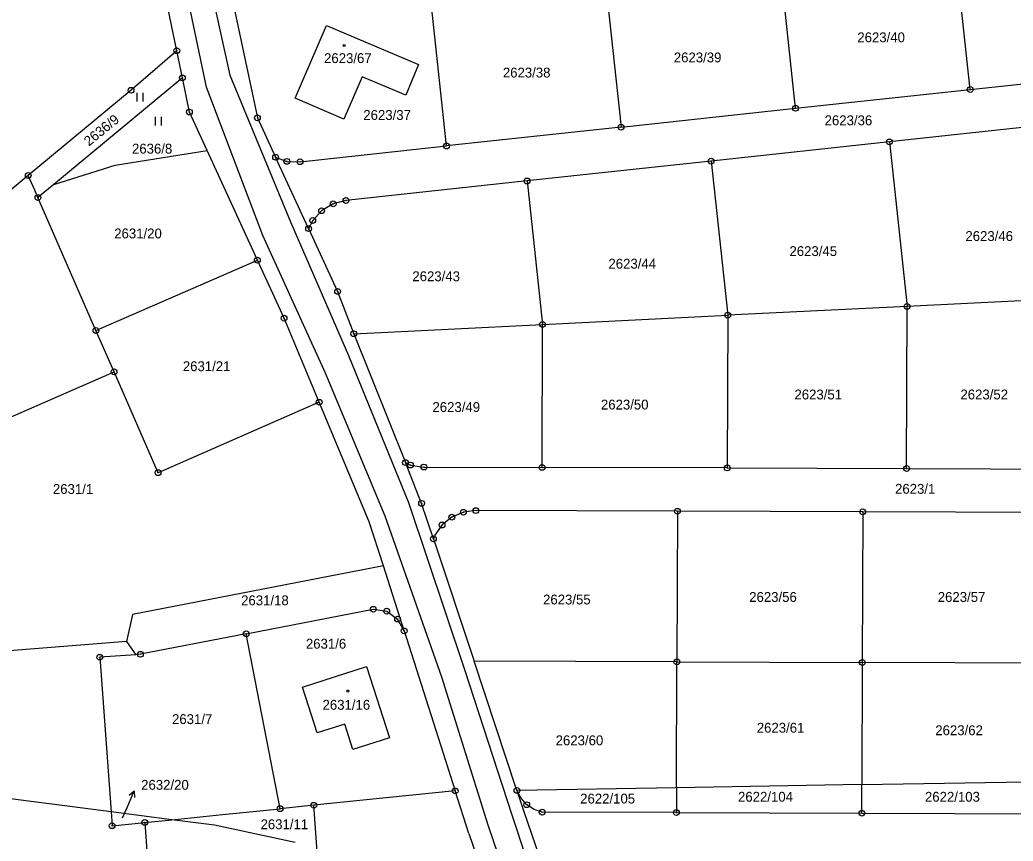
# Model space of a CAD drawing. Extents: x -736345 to -729997, y -1130177 to -1122501.
# Drawn here: x -734224.2 to -734052.8, y -1125737 to -1125595.2 of the extents above; entities that cross this region are included whole.
import ezdxf

# ---------------------------------------------------------------- set-up
doc = ezdxf.new("R2010")
doc.units = 0
for name, color, linetype in [('Vrstva 1', 7, 'Continuous'), ('Vrstva 16', 7, 'Continuous'), ('Vrstva 18', 7, 'Continuous'), ('Vrstva 19', 7, 'Continuous'), ('Vrstva 25', 7, 'Continuous'), ('Vrstva 4', 7, 'Continuous')]:
    doc.layers.add(name, color=color, linetype=linetype)

msp = doc.modelspace()

# ---------------------------------------------------------------- linework, layer by layer
at = {"layer": 'Vrstva 1'}
for points in [[(-734060.18, -1125607.27), (-734063.05, -1125580.59)], [(-734090.31, -1125610.51), (-734093.23, -1125583.38)], [(-734197.1, -1125600.57), (-734200.14, -1125585.85)], [(-734123.35, -1125586.72), (-734120.43, -1125613.76)], [(-734150.56, -1125617.01), (-734153.46, -1125590.06)], [(-734187.08, -1125593.79), (-734183.19, -1125612.15)], [(-734176.65, -1125608.74), (-734171.26, -1125596.2)], [(-734171.26, -1125596.2), (-734155.36, -1125602.93)], [(-734197.1, -1125600.57), (-734204.99, -1125607.4)], [(-734196.13, -1125605.26), (-734197.1, -1125600.57)], [(-734155.36, -1125602.93), (-734157.59, -1125608.24)], [(-734060.18, -1125607.27), (-734030.05, -1125604.02)], [(-734196.13, -1125605.26), (-734218.3, -1125623.63)], [(-734194.92, -1125611.15), (-734196.13, -1125605.26)], [(-734165.09, -1125605.05), (-734168.28, -1125612.36)], [(-734157.59, -1125608.24), (-734165.09, -1125605.05)], [(-734204.99, -1125607.4), (-734222.73, -1125622.1)], [(-734090.31, -1125610.51), (-734060.18, -1125607.27)], [(-734168.28, -1125612.36), (-734176.65, -1125608.74)], [(-734191.88, -1125617.79), (-734194.92, -1125611.15)], [(-734120.43, -1125613.76), (-734090.31, -1125610.51)], [(-734183.19, -1125612.15), (-734180.04, -1125618.96)], [(-734045.35, -1125613.21), (-734074.13, -1125616.31)], [(-734120.43, -1125613.76), (-734150.56, -1125617.01)], [(-734074.13, -1125616.31), (-734104.9, -1125619.63)], [(-734074.13, -1125616.31), (-734071.07, -1125644.69)], [(-734207.73, -1125620.32), (-734195.48, -1125618.36)], [(-734195.48, -1125618.36), (-734191.88, -1125617.79)], [(-734183.2, -1125636.7), (-734191.88, -1125617.79)], [(-734175.83, -1125619.73), (-734150.56, -1125617.01)], [(-734174.35, -1125631.27), (-734180.04, -1125618.96)], [(-734180.04, -1125618.96), (-734178.11, -1125619.66)], [(-734178.11, -1125619.66), (-734175.83, -1125619.73)], [(-734104.9, -1125619.63), (-734136.66, -1125623.05)], [(-734104.9, -1125619.63), (-734102.03, -1125646.22)], [(-734218.3, -1125623.63), (-734207.73, -1125620.32)], [(-734222.73, -1125622.1), (-734243.39, -1125639.22)], [(-734221.61, -1125624.66), (-734222.73, -1125622.1)], [(-734218.3, -1125623.63), (-734221.06, -1125625.91)], [(-734136.66, -1125623.05), (-734167.9, -1125626.42)], [(-734136.66, -1125623.05), (-734133.99, -1125647.8)], [(-734221.06, -1125625.91), (-734221.61, -1125624.66)], [(-734211.05, -1125648.84), (-734221.06, -1125625.91)], [(-734170.12, -1125627), (-734172.1, -1125628.18)], [(-734167.9, -1125626.42), (-734170.12, -1125627)], [(-734172.1, -1125628.18), (-734173.65, -1125629.87)], [(-734173.65, -1125629.87), (-734174.35, -1125631.27)], [(-734174.35, -1125631.27), (-734169.34, -1125642.1)], [(-734211.05, -1125648.84), (-734183.2, -1125636.7)], [(-734178.59, -1125646.73), (-734183.2, -1125636.7)], [(-734169.34, -1125642.1), (-734166.56, -1125649.4)], [(-734042.11, -1125643.26), (-734071.07, -1125644.69)], [(-734071.07, -1125644.69), (-734102.03, -1125646.22)], [(-734071.15, -1125672.66), (-734071.07, -1125644.69)], [(-734172.52, -1125661.23), (-734178.59, -1125646.73)], [(-734133.99, -1125647.8), (-734102.03, -1125646.22)], [(-734102.03, -1125646.22), (-734102.11, -1125672.57)], [(-734207.93, -1125655.99), (-734211.05, -1125648.84)], [(-734166.56, -1125649.4), (-734133.99, -1125647.8)], [(-734166.56, -1125649.4), (-734157.63, -1125671.65)], [(-734134.07, -1125672.47), (-734133.99, -1125647.8)], [(-734253.74, -1125676.01), (-734207.93, -1125655.99)], [(-734200.34, -1125673.38), (-734207.93, -1125655.99)], [(-734172.52, -1125661.23), (-734200.34, -1125673.38)], [(-734163.88, -1125681.87), (-734172.52, -1125661.23)], [(-734154.85, -1125678.68), (-734157.63, -1125671.65)], [(-734157.63, -1125671.65), (-734156.79, -1125672.06)], [(-734156.79, -1125672.06), (-734154.46, -1125672.41)], [(-734154.46, -1125672.41), (-734134.07, -1125672.47)], [(-734102.11, -1125672.57), (-734134.07, -1125672.47)], [(-734102.11, -1125672.57), (-734071.15, -1125672.66)], [(-734071.15, -1125672.66), (-734042.19, -1125672.75)], [(-734152.82, -1125684.79), (-734154.85, -1125678.68)], [(-734147.65, -1125680.21), (-734149.64, -1125681.06)], [(-734145.49, -1125679.93), (-734147.65, -1125680.21)], [(-734110.72, -1125680.04), (-734145.49, -1125679.93)], [(-734110.72, -1125680.04), (-734110.8, -1125706.04)], [(-734078.72, -1125680.14), (-734110.72, -1125680.04)], [(-734078.72, -1125680.14), (-734078.8, -1125706.14)], [(-734046.72, -1125680.24), (-734078.72, -1125680.14)], [(-734161.45, -1125689.48), (-734163.88, -1125681.87)], [(-734149.64, -1125681.06), (-734151.33, -1125682.41)], [(-734151.33, -1125682.41), (-734152.59, -1125684.17)], [(-734152.59, -1125684.17), (-734152.82, -1125684.79)], [(-734152.82, -1125684.79), (-734145.8, -1125705.93)], [(-734161.45, -1125689.48), (-734204.72, -1125697.85)], [(-734157.87, -1125700.69), (-734161.45, -1125689.48)], [(-734185.12, -1125701.19), (-734163.2, -1125696.95)], [(-734163.2, -1125696.95), (-734160.87, -1125697.29)], [(-734160.87, -1125697.29), (-734158.99, -1125698.64)], [(-734204.72, -1125697.85), (-734205.76, -1125702.52)], [(-734157.87, -1125700.69), (-734158.99, -1125698.64)], [(-734157.87, -1125700.69), (-734149.06, -1125728.29)], [(-734205.76, -1125702.52), (-734254.88, -1125706.42)], [(-734205.76, -1125702.52), (-734204.19, -1125704.79)], [(-734185.12, -1125701.19), (-734203.39, -1125704.72)], [(-734179.28, -1125731.36), (-734185.12, -1125701.19)], [(-734204.19, -1125704.79), (-734210.4, -1125705.23)], [(-734210.4, -1125705.23), (-734208.45, -1125731.91)], [(-734203.39, -1125704.72), (-734204.19, -1125704.79)], [(-734138.4, -1125728.21), (-734145.8, -1125705.93)], [(-734110.8, -1125706.04), (-734145.8, -1125705.93)], [(-734175.43, -1125710.4), (-734164.35, -1125706.85), (-734160.4, -1125719.13), (-734166.73, -1125721.15), (-734168.12, -1125716.78), (-734172.89, -1125718.26), (-734175.43, -1125710.4)], [(-734110.87, -1125727.75), (-734110.8, -1125706.04)], [(-734110.8, -1125706.04), (-734078.8, -1125706.14)], [(-734078.8, -1125706.14), (-734078.86, -1125727.21)], [(-734046.8, -1125706.24), (-734078.8, -1125706.14)], [(-734208.45, -1125731.91), (-734305.6, -1125719.38)], [(-734149.06, -1125728.29), (-734173.46, -1125730.77)], [(-734146.71, -1125735.65), (-734149.06, -1125728.29)], [(-734110.87, -1125727.75), (-734138.4, -1125728.21)], [(-734137.68, -1125729.52), (-734138.4, -1125728.21)], [(-734138.4, -1125728.21), (-734137.2, -1125731.84)], [(-734110.87, -1125727.75), (-734110.88, -1125732.04)], [(-734078.86, -1125727.21), (-734110.87, -1125727.75)], [(-734078.88, -1125732.14), (-734078.86, -1125727.21)], [(-734078.86, -1125727.21), (-734046.86, -1125726.68)], [(-734136.72, -1125730.67), (-734137.68, -1125729.52)], [(-734189.2, -1125732.37), (-734179.28, -1125731.36)], [(-734173.46, -1125730.77), (-734179.28, -1125731.36)], [(-734172.04, -1125750.81), (-734173.46, -1125730.77)], [(-734135.44, -1125731.5), (-734136.72, -1125730.67)], [(-734134.04, -1125731.97), (-734135.44, -1125731.5)], [(-734208.45, -1125731.91), (-734208.27, -1125734.31)], [(-734197.98, -1125733.27), (-734208.45, -1125731.91)], [(-734202.64, -1125733.74), (-734197.98, -1125733.27)], [(-734197.98, -1125733.27), (-734189.2, -1125732.37)], [(-734190.61, -1125734.22), (-734197.98, -1125733.27)], [(-734137.2, -1125731.84), (-734131.94, -1125747.29)], [(-734110.88, -1125732.04), (-734134.04, -1125731.97)], [(-734110.88, -1125732.04), (-734078.88, -1125732.14)], [(-734078.88, -1125732.14), (-734046.88, -1125732.24)], [(-734208.27, -1125734.31), (-734202.64, -1125733.74)], [(-734202.64, -1125733.74), (-734200.43, -1125764.77)], [(-734188.17, -1125734.74), (-734190.61, -1125734.22)], [(-734176.65, -1125737.2), (-734188.17, -1125734.74)], [(-734146.71, -1125735.65), (-734140, -1125755.27)]]:
    msp.add_lwpolyline(points, dxfattribs=at)
at = {"layer": 'Vrstva 16'}
msp.add_lwpolyline([(-734206.45, -1125732.96), (-734205.63, -1125731.06)], dxfattribs=at)
at = {"layer": 'Vrstva 25'}
for points in [[(-734203.957, -1125609.325), (-734203.957, -1125607.825)], [(-734202.923, -1125609.325), (-734202.923, -1125607.825)], [(-734200.797, -1125613.465), (-734200.797, -1125611.965)], [(-734199.763, -1125613.465), (-734199.763, -1125611.965)], [(-734205.63, -1125731.06), (-734204.444, -1125728.305)], [(-734205.299, -1125729.026), (-734204.444, -1125728.305), (-734204.38, -1125729.421)]]:
    msp.add_lwpolyline(points, dxfattribs=at)
for centre, radius in [((-734168.21, -1125599.65), 0.175), ((-734197.1, -1125600.57), 0.5), ((-734197.1, -1125600.57), 0.032), ((-734196.13, -1125605.26), 0.5), ((-734196.13, -1125605.26), 0.032), ((-734204.99, -1125607.4), 0.5), ((-734204.99, -1125607.4), 0.032), ((-734060.18, -1125607.27), 0.5), ((-734060.18, -1125607.27), 0.032), ((-734090.31, -1125610.51), 0.5), ((-734194.92, -1125611.15), 0.5), ((-734194.92, -1125611.15), 0.032), ((-734183.19, -1125612.15), 0.5), ((-734090.31, -1125610.51), 0.032), ((-734183.19, -1125612.15), 0.032), ((-734120.43, -1125613.76), 0.5), ((-734120.43, -1125613.76), 0.032), ((-734150.56, -1125617.01), 0.5), ((-734074.13, -1125616.31), 0.5), ((-734074.13, -1125616.31), 0.032), ((-734180.04, -1125618.96), 0.5), ((-734150.56, -1125617.01), 0.032), ((-734180.04, -1125618.96), 0.032), ((-734178.11, -1125619.66), 0.5), ((-734178.11, -1125619.66), 0.032), ((-734175.83, -1125619.73), 0.5), ((-734175.83, -1125619.73), 0.032), ((-734104.9, -1125619.63), 0.5), ((-734104.9, -1125619.63), 0.032), ((-734222.73, -1125622.1), 0.5), ((-734222.73, -1125622.1), 0.032), ((-734136.66, -1125623.05), 0.5), ((-734136.66, -1125623.05), 0.032), ((-734221.06, -1125625.91), 0.5), ((-734221.06, -1125625.91), 0.032), ((-734170.12, -1125627), 0.5), ((-734170.12, -1125627), 0.032), ((-734167.9, -1125626.42), 0.5), ((-734167.9, -1125626.42), 0.032), ((-734172.1, -1125628.18), 0.5), ((-734172.1, -1125628.18), 0.032), ((-734173.65, -1125629.87), 0.5), ((-734173.65, -1125629.87), 0.032), ((-734174.35, -1125631.27), 0.5), ((-734174.35, -1125631.27), 0.032), ((-734183.2, -1125636.7), 0.5), ((-734183.2, -1125636.7), 0.032), ((-734169.34, -1125642.1), 0.5), ((-734169.34, -1125642.1), 0.032), ((-734071.07, -1125644.69), 0.5), ((-734102.03, -1125646.22), 0.5), ((-734071.07, -1125644.69), 0.032), ((-734178.59, -1125646.73), 0.5), ((-734178.59, -1125646.73), 0.032), ((-734133.99, -1125647.8), 0.5), ((-734102.03, -1125646.22), 0.032), ((-734211.05, -1125648.84), 0.5), ((-734211.05, -1125648.84), 0.032), ((-734166.56, -1125649.4), 0.5), ((-734166.56, -1125649.4), 0.032), ((-734133.99, -1125647.8), 0.032), ((-734207.93, -1125655.99), 0.5), ((-734207.93, -1125655.99), 0.032), ((-734172.52, -1125661.23), 0.5), ((-734172.52, -1125661.23), 0.032), ((-734157.63, -1125671.65), 0.5), ((-734157.63, -1125671.65), 0.032), ((-734156.79, -1125672.06), 0.5), ((-734200.34, -1125673.38), 0.5), ((-734200.34, -1125673.38), 0.032), ((-734156.79, -1125672.06), 0.032), ((-734154.46, -1125672.41), 0.5), ((-734154.46, -1125672.41), 0.032), ((-734134.07, -1125672.47), 0.5), ((-734134.07, -1125672.47), 0.032), ((-734102.11, -1125672.57), 0.5), ((-734102.11, -1125672.57), 0.032), ((-734071.15, -1125672.66), 0.5), ((-734071.15, -1125672.66), 0.032), ((-734154.85, -1125678.68), 0.5), ((-734154.85, -1125678.68), 0.032), ((-734147.65, -1125680.21), 0.5), ((-734147.65, -1125680.21), 0.032), ((-734145.49, -1125679.93), 0.5), ((-734145.49, -1125679.93), 0.032), ((-734110.72, -1125680.04), 0.5), ((-734110.72, -1125680.04), 0.032), ((-734078.72, -1125680.14), 0.5), ((-734078.72, -1125680.14), 0.032), ((-734151.33, -1125682.41), 0.5), ((-734149.64, -1125681.06), 0.5), ((-734149.64, -1125681.06), 0.032), ((-734151.33, -1125682.41), 0.032), ((-734152.82, -1125684.79), 0.5), ((-734152.82, -1125684.79), 0.032), ((-734163.2, -1125696.95), 0.5), ((-734163.2, -1125696.95), 0.032), ((-734160.87, -1125697.29), 0.5), ((-734160.87, -1125697.29), 0.032), ((-734158.99, -1125698.64), 0.5), ((-734158.99, -1125698.64), 0.032), ((-734185.12, -1125701.19), 0.5), ((-734157.87, -1125700.69), 0.5), ((-734157.87, -1125700.69), 0.032), ((-734185.12, -1125701.19), 0.032), ((-734203.39, -1125704.72), 0.5), ((-734210.4, -1125705.23), 0.5), ((-734210.4, -1125705.23), 0.032), ((-734203.39, -1125704.72), 0.032), ((-734110.8, -1125706.04), 0.5), ((-734110.8, -1125706.04), 0.032), ((-734078.8, -1125706.14), 0.5), ((-734078.8, -1125706.14), 0.032), ((-734167.59, -1125711.06), 0.175), ((-734149.06, -1125728.29), 0.5), ((-734149.06, -1125728.29), 0.032), ((-734138.4, -1125728.21), 0.5), ((-734138.4, -1125728.21), 0.032), ((-734179.28, -1125731.36), 0.5), ((-734179.28, -1125731.36), 0.032), ((-734173.46, -1125730.77), 0.5), ((-734173.46, -1125730.77), 0.032), ((-734136.72, -1125730.67), 0.5), ((-734136.72, -1125730.67), 0.032), ((-734134.04, -1125731.97), 0.5), ((-734110.88, -1125732.04), 0.5), ((-734078.88, -1125732.14), 0.5), ((-734202.64, -1125733.74), 0.5), ((-734134.04, -1125731.97), 0.032), ((-734110.88, -1125732.04), 0.032), ((-734078.88, -1125732.14), 0.032), ((-734208.27, -1125734.31), 0.5), ((-734208.27, -1125734.31), 0.032), ((-734202.64, -1125733.74), 0.032)]:
    msp.add_circle(centre, radius, dxfattribs=at)
at = {"layer": 'Vrstva 4'}
for points in [[(-734192, -1125606.87), (-734198.22, -1125576.9)], [(-734194.3, -1125576.02), (-734187.94, -1125604.79)], [(-734187.94, -1125604.79), (-734177.47, -1125630.07)], [(-734182.28, -1125632.47), (-734192, -1125606.87)], [(-734177.47, -1125630.07), (-734167.45, -1125653.18)], [(-734171.44, -1125656.21), (-734182.28, -1125632.47)], [(-734167.45, -1125653.18), (-734157.11, -1125678.54)], [(-734161.15, -1125680.89), (-734171.44, -1125656.21)], [(-734157.11, -1125678.54), (-734147.44, -1125707.36)], [(-734151.37, -1125708.64), (-734161.15, -1125680.89)], [(-734147.44, -1125707.36), (-734139.29, -1125732.43)], [(-734143.35, -1125734.21), (-734151.37, -1125708.64)], [(-734139.29, -1125732.43), (-734122.28, -1125783.91)], [(-734125.81, -1125785.7), (-734143.35, -1125734.21)]]:
    msp.add_lwpolyline(points, dxfattribs=at)

# ---------------------------------------------------------------- texts
at = {"layer": 'Vrstva 16'}
msp.add_text('2632/20', height=1.7, dxfattribs=at).set_placement((-734203.25, -1125728.1))
at = {"layer": 'Vrstva 18'}
for s, height, p in [('2623/40', 1.7, (-734079.66, -1125599.11)), ('2623/39', 1.7, (-734111.33, -1125602.58)), ('2623/38', 1.7, (-734140.83, -1125605.19)), ('2623/37', 1.7, (-734164.91, -1125612.51)), ('2623/36', 1.7, (-734085.3, -1125613.43)), ('2636/8', 1.7, (-734204.83, -1125618.32)), ('2631/20', 1.7, (-734207.898, -1125632.95)), ('2623/46', 1.7, (-734061.01, -1125633.4)), ('2623/45', 1.7, (-734091.37, -1125636)), ('2623/44', 1.7, (-734122.61, -1125638.17)), ('2623/43', 1.7, (-734156.45, -1125640.34)), ('2631/21', 1.7, (-734196.058, -1125655.86)), ('2623/51', 1.7, (-734090.51, -1125660.74)), ('2623/52', 1.7, (-734061.87, -1125660.74)), ('2623/49', 1.7, (-734152.98, -1125662.91)), ('2623/50', 1.7, (-734123.91, -1125662.48)), ('2631/1', 1.7, (-734218.48, -1125677.05)), ('2623/1', 1.7, (-734073.15, -1125677.02)), ('2623/56', 1.7, (-734098.32, -1125695.68)), ('2623/57', 1.7, (-734065.78, -1125695.68)), ('2631/18', 1.7, (-734186, -1125696.26)), ('2623/55', 1.7, (-734133.89, -1125696.12)), ('2631/6', 1.7, (-734174.82, -1125703.75)), ('2631/7', 1.7, (-734197.92, -1125716.76)), ('2623/61', 1.7, (-734097.01, -1125718.25)), ('2623/62', 1.7, (-734066.21, -1125718.68)), ('2623/60', 1.7, (-734131.72, -1125720.42)), ('2622/105', 1.7, (-734127.49, -1125730.47)), ('2622/104', 1.7, (-734100.25, -1125730.16)), ('2622/103', 1.7, (-734067.99, -1125730.16)), ('2632/20', 0.1, (-734206.25, -1125732.76)), ('2631/11', 1.7, (-734182.648, -1125734.9))]:
    msp.add_text(s, height=height, dxfattribs=at).set_placement(p)
msp.add_text('2636/9', height=1.7, rotation=39.00031, dxfattribs=at).set_placement((-734212.271, -1125617.119))
at = {"layer": 'Vrstva 19'}
for s, p in [('2623/67', (-734171.688, -1125602.7)), ('2631/16', (-734171.948, -1125714.29))]:
    msp.add_text(s, height=1.7, dxfattribs=at).set_placement(p)

doc.saveas('drawing.dxf')
